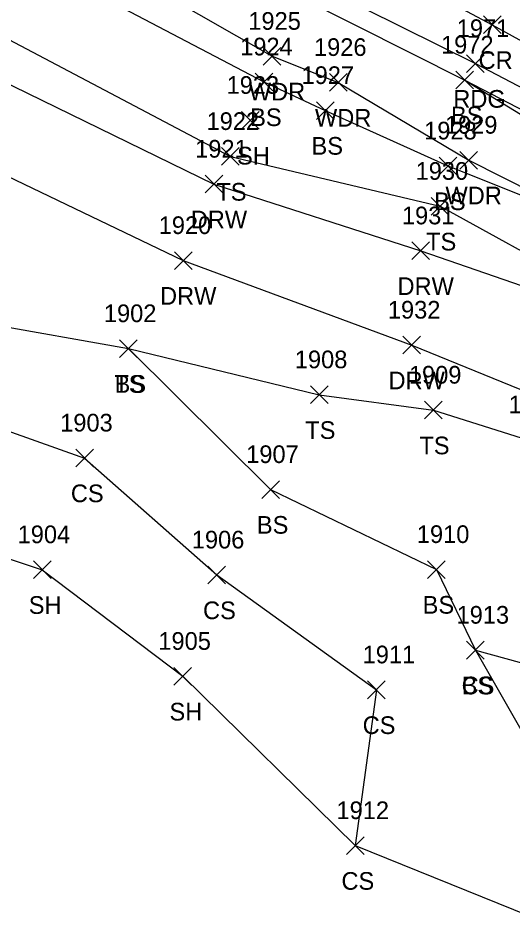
# Model space of a CAD drawing. Extents: x 1512665 to 1513714, y 110636 to 112816.
# Drawn here: x 1512781.5 to 1512837.5, y 110765.6 to 110869.1 of the extents above; entities that cross this region are included whole.
import ezdxf

# ---------------------------------------------------------------- set-up
doc = ezdxf.new("R2010")
doc.units = 0
for name, color, linetype in [('L_A', 7, 'Continuous'), ('L_I', 7, 'Continuous'), ('L_TIC', 7, 'Continuous'), ('LAWA', 7, 'Continuous'), ('LELB', 7, 'Continuous'), ('LSOGP', 7, 'Continuous'), ('P_A', 7, 'Continuous'), ('P_I', 7, 'Continuous'), ('P_TIC', 7, 'Continuous'), ('PEU', 7, 'Continuous'), ('PRC', 7, 'Continuous'), ('R_A', 7, 'Continuous'), ('R_I', 7, 'Continuous'), ('R_TIC', 7, 'Continuous'), ('RDW', 7, 'Continuous')]:
    doc.layers.add(name, color=color, linetype=linetype)

msp = doc.modelspace()

# ---------------------------------------------------------------- linework, layer by layer
at = {"layer": 'L_TIC'}
for points in [[(1512809.21, 110863.84), (1512811.21, 110865.84)], [(1512811.21, 110863.84), (1512809.21, 110865.84)], [(1512808.28, 110860.94), (1512810.28, 110862.94)], [(1512810.28, 110860.94), (1512808.28, 110862.94)], [(1512816.69, 110860.88), (1512818.69, 110862.88)], [(1512818.69, 110860.88), (1512816.69, 110862.88)], [(1512831.03, 110861.15), (1512833.03, 110863.15)], [(1512833.03, 110861.15), (1512831.03, 110863.15)], [(1512831.03, 110861.15), (1512833.03, 110863.15)], [(1512833.03, 110861.15), (1512831.03, 110863.15)], [(1512815.23, 110857.7), (1512817.23, 110859.7)], [(1512817.23, 110857.7), (1512815.23, 110859.7)], [(1512806.74, 110856.59), (1512808.74, 110858.59)], [(1512808.74, 110856.59), (1512806.74, 110858.59)], [(1512804.48, 110852.5), (1512806.48, 110854.5)], [(1512806.48, 110852.5), (1512804.48, 110854.5)], [(1512829.12, 110851.43), (1512831.12, 110853.43)], [(1512831.12, 110851.43), (1512829.12, 110853.43)], [(1512831.48, 110852.08), (1512833.48, 110854.08)], [(1512833.48, 110852.08), (1512831.48, 110854.08)], [(1512828.24, 110846.86), (1512830.24, 110848.86)], [(1512830.24, 110846.86), (1512828.24, 110848.86)], [(1512792.92, 110830.75), (1512794.92, 110832.75)], [(1512794.92, 110830.75), (1512792.92, 110832.75)], [(1512792.92, 110830.75), (1512794.92, 110832.75)], [(1512794.92, 110830.75), (1512792.92, 110832.75)], [(1512814.55, 110825.53), (1512816.55, 110827.53)], [(1512816.55, 110825.53), (1512814.55, 110827.53)], [(1512827.48, 110823.79), (1512829.48, 110825.79)], [(1512829.48, 110823.79), (1512827.48, 110825.79)], [(1512787.97, 110818.37), (1512789.97, 110820.37)], [(1512789.97, 110818.37), (1512787.97, 110820.37)], [(1512809.04, 110814.8), (1512811.04, 110816.8)], [(1512811.04, 110814.8), (1512809.04, 110816.8)], [(1512783.16, 110805.73), (1512785.16, 110807.73)], [(1512785.16, 110805.73), (1512783.16, 110807.73)], [(1512827.82, 110805.75), (1512829.82, 110807.75)], [(1512829.82, 110805.75), (1512827.82, 110807.75)], [(1512802.93, 110805.13), (1512804.93, 110807.13)], [(1512804.93, 110805.13), (1512802.93, 110807.13)], [(1512832.23, 110796.62), (1512834.23, 110798.62)], [(1512834.23, 110796.62), (1512832.23, 110798.62)], [(1512832.23, 110796.62), (1512834.23, 110798.62)], [(1512834.23, 110796.62), (1512832.23, 110798.62)], [(1512799.09, 110793.66), (1512801.09, 110795.66)], [(1512801.09, 110793.66), (1512799.09, 110795.66)], [(1512821.02, 110792.13), (1512823.02, 110794.13)], [(1512823.02, 110792.13), (1512821.02, 110794.13)], [(1512818.62, 110774.5), (1512820.62, 110776.5)], [(1512820.62, 110774.5), (1512818.62, 110776.5)]]:
    msp.add_lwpolyline(points, dxfattribs=at)
at = {"layer": 'LAWA'}
msp.add_lwpolyline([(1512680.49, 110906.6), (1512690.44, 110907.09), (1512704.39, 110894.87), (1512725.94, 110900.33), (1512738.13, 110894.41), (1512761.21, 110888.67), (1512781.15, 110881.47), (1512810.21, 110864.84), (1512817.69, 110861.88), (1512832.48, 110853.08), (1512847.52, 110845.49), (1512864.92, 110836.03), (1512870.72, 110832.57), (1512881.89, 110825.79), (1512904.86, 110814.16), (1512921.13, 110807.47)], dxfattribs=at)
at = {"layer": 'LELB'}
for points in [[(1512700.68, 110948.39), (1512702.88, 110937.76), (1512707.7, 110928.25), (1512715.73, 110919.82), (1512729.36, 110912.4), (1512733.11, 110910.82), (1512749.56, 110901.48), (1512765.39, 110894.4), (1512774.13, 110890.87), (1512779.73, 110888.58), (1512784.33, 110885.95), (1512807.05, 110874.73), (1512832.03, 110862.15), (1512849.87, 110852.9), (1512877.54, 110837.79), (1512892.07, 110830.38), (1512907.92, 110822.22), (1512921.56, 110815.36), (1512936.61, 110807.63), (1512945.8, 110795.18), (1512949.9, 110789.74), (1512950.99, 110781.57)], [(1512685.37, 110901.62), (1512704.39, 110894.87), (1512721.83, 110890.38), (1512736.95, 110883.29), (1512758.15, 110875.39), (1512778.26, 110867.83), (1512805.48, 110853.5), (1512829.24, 110847.86), (1512845.12, 110839.12), (1512864.92, 110836.03)], [(1512738.13, 110894.41), (1512760.68, 110883.09), (1512779.76, 110877.43), (1512809.28, 110861.94), (1512816.23, 110858.7), (1512830.12, 110852.43), (1512847.52, 110845.49)], [(1512698.23, 110870.27), (1512729.45, 110862.45), (1512749.63, 110850.69), (1512777.7, 110834.64), (1512793.92, 110831.75), (1512815.55, 110826.53), (1512828.48, 110824.79), (1512839.13, 110821.43), (1512854.65, 110808.75), (1512864.61, 110809.77)], [(1512832.03, 110862.15), (1512848.91, 110851.83), (1512876.28, 110836.22), (1512891.62, 110828.79), (1512906.87, 110820.37), (1512921.49, 110813.14), (1512935.76, 110805.39), (1512943.83, 110794.81), (1512945.64, 110788.65)], [(1512694.92, 110847.53), (1512725.85, 110846.81), (1512745.6, 110834.17), (1512771.85, 110825.43), (1512788.97, 110819.37), (1512803.93, 110806.13), (1512822.02, 110793.13), (1512819.62, 110775.5)], [(1512793.92, 110831.75), (1512810.04, 110815.8), (1512828.82, 110806.75), (1512833.23, 110797.62), (1512845.29, 110776.56)], [(1512833.23, 110797.62), (1512854.29, 110791.85), (1512864.61, 110809.77), (1512876.39, 110789.5), (1512884.49, 110767.86), (1512880.03, 110750.81)]]:
    msp.add_lwpolyline(points, dxfattribs=at)
at = {"layer": 'LSOGP'}
msp.add_lwpolyline([(1512677.75, 110879.68), (1512694.93, 110847.53), (1512720.01, 110832.5), (1512744.42, 110818.94), (1512769.04, 110811.74), (1512784.16, 110806.73), (1512800.09, 110794.66), (1512819.62, 110775.51), (1512859.02, 110759.58), (1512880.03, 110750.81), (1512889.78, 110732.88), (1512896.82, 110720.33), (1512918.08, 110708.27)], dxfattribs=at)
at = {"layer": 'P_TIC'}
for points in [[(1512834.15, 110867.41), (1512836.15, 110869.41)], [(1512836.15, 110867.41), (1512834.15, 110869.41)], [(1512832.24, 110863.02), (1512834.24, 110865.02)], [(1512834.24, 110863.02), (1512832.24, 110865.02)]]:
    msp.add_lwpolyline(points, dxfattribs=at)
at = {"layer": 'PEU'}
msp.add_lwpolyline([(1512687.75, 111048.12), (1512689.18, 111024.57), (1512692.04, 110992.51), (1512695.11, 110971.67), (1512700.68, 110948.39), (1512706.36, 110937.56), (1512711.03, 110929.61), (1512717.58, 110922.71), (1512730.52, 110913.86), (1512733.94, 110912.11), (1512750.23, 110902.86), (1512766.31, 110896.48), (1512784.35, 110887.76), (1512808.18, 110876.47), (1512833.24, 110864.02), (1512850.68, 110854.9), (1512878.02, 110839.24), (1512892.94, 110831.72), (1512908.54, 110823.76), (1512922.46, 110816.85)], dxfattribs=at)
at = {"layer": 'PRC'}
msp.add_lwpolyline([(1512693.67, 111049.35), (1512695.61, 111024.36), (1512696.79, 110993.28), (1512701.08, 110972.95), (1512704.1, 110953.94), (1512709.81, 110942.45), (1512716.01, 110931.96), (1512724.47, 110925.17), (1512739.89, 110914.85), (1512755.51, 110906.44), (1512786.55, 110892.54), (1512810.31, 110881.66), (1512835.15, 110868.41), (1512852.56, 110858.81), (1512880.61, 110843.33), (1512895.52, 110835.81), (1512910.92, 110828.7), (1512924.7, 110822.05)], dxfattribs=at)
at = {"layer": 'R_TIC'}
for points in [[(1512802.62, 110849.37), (1512804.62, 110851.37)], [(1512804.62, 110849.37), (1512802.62, 110851.37)], [(1512826.04, 110841.82), (1512828.04, 110843.82)], [(1512828.04, 110841.82), (1512826.04, 110843.82)], [(1512799.14, 110840.72), (1512801.14, 110842.72)], [(1512801.14, 110840.72), (1512799.14, 110842.72)], [(1512825.02, 110831.15), (1512827.02, 110833.15)], [(1512827.02, 110831.15), (1512825.02, 110833.15)]]:
    msp.add_lwpolyline(points, dxfattribs=at)
at = {"layer": 'RDW'}
for points in [[(1512678.69, 110893.12), (1512705.91, 110885.74), (1512730.91, 110879.48), (1512757.28, 110870.83), (1512775.98, 110863.85), (1512803.62, 110850.37), (1512827.04, 110842.82), (1512843.68, 110837.08), (1512859.31, 110829.49), (1512882.79, 110804.51), (1512900.46, 110800.08), (1512923.2, 110794.9)], [(1512677.75, 110879.68), (1512702.96, 110877.46), (1512731.26, 110871.04), (1512755.65, 110862.16), (1512771.64, 110855.39), (1512800.14, 110841.72), (1512826.02, 110832.15), (1512842.36, 110825.52), (1512852.9, 110823.11), (1512864.61, 110809.77), (1512882.31, 110793.7), (1512890.53, 110788.25), (1512897.02, 110786.49), (1512918.65, 110784.55)]]:
    msp.add_lwpolyline(points, dxfattribs=at)

# ---------------------------------------------------------------- texts
at = {"layer": 'L_A'}
for s, p in [('WDR', (1512807.57, 110859.84)), ('BS', (1512807.72, 110856.94)), ('WDR', (1512815.06, 110856.88)), ('BS', (1512830.47, 110857.15)), ('BS', (1512830.47, 110857.15)), ('BS', (1512814.67, 110853.7)), ('SH', (1512806.23, 110852.59)), ('TS', (1512803.89, 110848.5)), ('WDR', (1512829.84, 110848.08)), ('BS', (1512828.56, 110847.43)), ('TS', (1512827.65, 110842.86)), ('TS', (1512792.33, 110826.75)), ('BS', (1512792.36, 110826.75)), ('TS', (1512813.96, 110821.53)), ('TS', (1512826.89, 110819.79)), ('CS', (1512787.41, 110814.37)), ('BS', (1512808.48, 110810.8)), ('SH', (1512782.64, 110801.73)), ('BS', (1512827.26, 110801.75)), ('CS', (1512802.38, 110801.13)), ('CS', (1512831.67, 110792.62)), ('BS', (1512831.67, 110792.62)), ('SH', (1512798.58, 110789.66)), ('CS', (1512820.46, 110788.13)), ('CS', (1512818.06, 110770.5))]:
    msp.add_text(s, height=2, dxfattribs=at).set_placement(p)
at = {"layer": 'L_I'}
for s, p in [('1925', (1512807.51, 110867.84)), ('1924', (1512806.59, 110864.94)), ('1926', (1512814.95, 110864.88)), ('1972', (1512829.34, 110865.15)), ('1972', (1512829.34, 110865.15)), ('1927', (1512813.54, 110861.7)), ('1923', (1512805.05, 110860.59)), ('1922', (1512802.78, 110856.5)), ('1928', (1512827.43, 110855.43)), ('1929', (1512829.78, 110856.08)), ('1930', (1512826.46, 110850.86)), ('1902', (1512791.15, 110834.75)), ('1902', (1512791.15, 110834.75)), ('1908', (1512812.78, 110829.53)), ('1909', (1512825.7, 110827.79)), ('1914', (1512837, 110824.43)), ('1903', (1512786.2, 110822.37)), ('1907', (1512807.27, 110818.8)), ('1904', (1512781.38, 110809.73)), ('1910', (1512826.6, 110809.75)), ('1906', (1512801.11, 110809.13)), ('1913', (1512831.1, 110800.62)), ('1913', (1512831.1, 110800.62)), ('1905', (1512797.32, 110797.66)), ('1911', (1512820.46, 110796.13)), ('1912', (1512817.5, 110778.5))]:
    msp.add_text(s, height=2, dxfattribs=at).set_placement(p)
at = {"layer": 'P_A'}
for s, p in [('CR', (1512833.59, 110863.41)), ('RDG', (1512830.73, 110859.02))]:
    msp.add_text(s, height=2, dxfattribs=at).set_placement(p)
at = {"layer": 'P_I'}
msp.add_text('1971', height=2, dxfattribs=at).set_placement((1512831.12, 110867.02))
at = {"layer": 'R_A'}
for p in [(1512800.99, 110845.37), (1512824.41, 110837.82), (1512797.51, 110836.72), (1512823.39, 110827.15)]:
    msp.add_text('DRW', height=2, dxfattribs=at).set_placement(p)
at = {"layer": 'R_I'}
for s, p in [('1921', (1512801.49, 110853.37)), ('1931', (1512824.91, 110845.82)), ('1920', (1512797.36, 110844.72)), ('1932', (1512823.32, 110835.15))]:
    msp.add_text(s, height=2, dxfattribs=at).set_placement(p)

doc.saveas('drawing.dxf')
